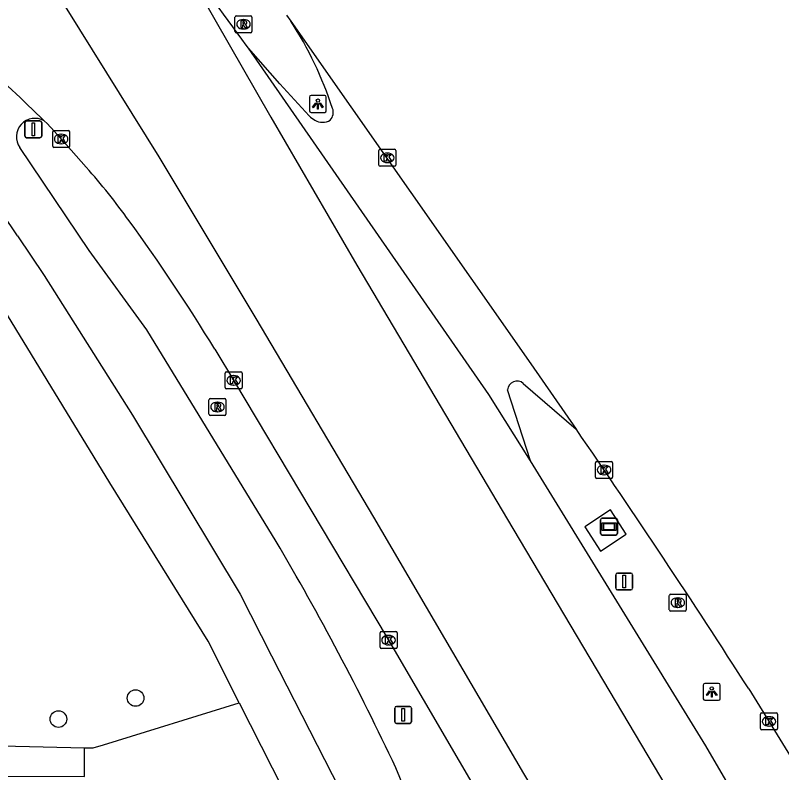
# Model space of a CAD drawing. Extents: x 161477 to 163040, y 383680 to 384868.
# Drawn here: x 162648.44 to 162693.63, y 384561.2 to 384605.88 of the extents above; entities that cross this region are included whole.
import ezdxf

# ---------------------------------------------------------------- set-up
doc = ezdxf.new("R2010")
doc.units = 0
for name, color, linetype in [('IMGEO_Boom', 7, 'Continuous'), ('IMGEO_Fietspad_open', 7, 'Continuous'), ('IMGEO_Groenvoorziening', 7, 'Continuous'), ('IMGEO_Kolk', 7, 'Continuous'), ('IMGEO_Lichtpunt', 7, 'Continuous'), ('IMGEO_Reclamebord', 7, 'Continuous'), ('IMGEO_Rijbaan_lokaal_open', 7, 'Continuous'), ('IMGEO_Rijbaan_regionaal_gesloten', 7, 'Continuous'), ('IMGEO_Rioolput', 7, 'Continuous'), ('IMGEO_Verkeersbordpaal', 7, 'Continuous'), ('IMGEO_Verkeerseiland_groen', 7, 'Continuous'), ('IMGEO_Voetpad_open', 7, 'Continuous')]:
    doc.layers.add(name, color=color, linetype=linetype)

msp = doc.modelspace()

# ---------------------------------------------------------------- linework, layer by layer
at = {"layer": 'IMGEO_Boom'}
for centre in [(162655.53, 384565.6), (162650.98, 384564.36)]:
    msp.add_circle(centre, 0.489, dxfattribs=at)
at = {"layer": 'IMGEO_Fietspad_open'}
for points in [[(162663.811, 384574.842), (162656.193, 384587.322), (162652.791, 384592.013), (162648.697, 384598.076)], [(162648.573, 384592.878), (162650.141, 384590.536), (162655.343, 384582.291), (162661.691, 384571.728), (162663.543, 384568.094), (162667.567, 384560.196), (162673.2, 384547.544), (162676.263, 384540.838), (162679.22, 384535.035), (162681.042, 384531.876)], [(162676.88, 384546.972), (162674.874, 384551.461), (162673.55, 384555.018), (162670.873, 384561.485)]]:
    msp.add_lwpolyline(points, dxfattribs=at)
for centre, radius, start, end in [((162217.978, 384299.531), 521.023, 34.26501, 36.46864), ((162649.598, 384598.703), 1.098, 60.328, 214.8187), ((162526.261, 384493.572), 159.765, 25.15568, 30.57617)]:
    msp.add_arc(centre, radius, start, end, dxfattribs=at)
at = {"layer": 'IMGEO_Groenvoorziening'}
msp.add_lwpolyline([(162652.519, 384562.665), (162653.032, 384562.653), (162653.631, 384562.838), (162661.645, 384565.308)], dxfattribs=at)
at = {"layer": 'IMGEO_Kolk'}
for p, q in [((162650.64, 384598.157), (162650.64, 384599.009)), ((162650.715, 384599.083), (162651.567, 384599.083)), ((162651.128, 384598.863), (162651.153, 384598.863)), ((162651.641, 384599.009), (162651.641, 384598.157)), ((162651.567, 384598.083), (162650.715, 384598.083)), ((162651.151, 384598.303), (162651.126, 384598.303)), ((162669.877, 384597.048), (162669.877, 384597.9)), ((162669.952, 384597.974), (162670.804, 384597.974)), ((162670.878, 384597.9), (162670.878, 384597.048)), ((162670.365, 384597.754), (162670.39, 384597.754)), ((162670.804, 384596.974), (162669.952, 384596.974)), ((162670.388, 384597.194), (162670.363, 384597.194)), ((162660.809, 384583.915), (162660.809, 384584.767)), ((162660.884, 384584.841), (162661.736, 384584.841)), ((162661.81, 384584.767), (162661.81, 384583.915)), ((162661.297, 384584.621), (162661.322, 384584.621)), ((162661.32, 384584.061), (162661.295, 384584.061)), ((162661.736, 384583.841), (162660.884, 384583.841)), ((162682.657, 384578.631), (162682.657, 384579.483)), ((162682.732, 384579.557), (162683.584, 384579.557)), ((162683.145, 384579.337), (162683.17, 384579.337)), ((162683.658, 384579.483), (162683.658, 384578.631)), ((162683.584, 384578.557), (162682.732, 384578.557)), ((162683.168, 384578.777), (162683.143, 384578.777)), ((162669.947, 384568.592), (162669.947, 384569.444)), ((162670.022, 384569.518), (162670.874, 384569.518)), ((162670.948, 384569.444), (162670.948, 384568.592)), ((162670.435, 384569.298), (162670.46, 384569.298)), ((162670.874, 384568.518), (162670.022, 384568.518)), ((162670.458, 384568.738), (162670.433, 384568.738)), ((162692.383, 384563.795), (162692.383, 384564.647)), ((162692.458, 384564.721), (162693.31, 384564.721)), ((162692.871, 384564.501), (162692.896, 384564.501)), ((162693.384, 384564.647), (162693.384, 384563.795)), ((162693.31, 384563.721), (162692.458, 384563.721)), ((162692.894, 384563.941), (162692.869, 384563.941))]:
    msp.add_line(p, q, dxfattribs=at)
for points in [[(162650.64, 384598.157), (162650.64, 384599.009)], [(162650.715, 384599.083), (162651.567, 384599.083)], [(162650.961, 384598.783), (162651.084, 384598.783), (162651.084, 384598.632), (162651.214, 384598.783), (162651.378, 384598.783), (162651.232, 384598.632), (162651.385, 384598.383), (162651.233, 384598.383), (162651.148, 384598.547), (162651.084, 384598.48), (162651.084, 384598.383), (162650.961, 384598.383), (162650.961, 384598.783)], [(162651.641, 384599.009), (162651.641, 384598.157)], [(162651.567, 384598.083), (162650.715, 384598.083)], [(162669.877, 384597.048), (162669.877, 384597.9)], [(162669.952, 384597.974), (162670.804, 384597.974)], [(162670.878, 384597.9), (162670.878, 384597.048)], [(162670.198, 384597.674), (162670.321, 384597.674), (162670.321, 384597.523), (162670.451, 384597.674), (162670.615, 384597.674), (162670.469, 384597.523), (162670.622, 384597.274), (162670.47, 384597.274), (162670.385, 384597.438), (162670.321, 384597.371), (162670.321, 384597.274), (162670.198, 384597.274), (162670.198, 384597.674)], [(162670.804, 384596.974), (162669.952, 384596.974)], [(162660.809, 384583.915), (162660.809, 384584.767)], [(162660.884, 384584.841), (162661.736, 384584.841)], [(162661.81, 384584.767), (162661.81, 384583.915)], [(162661.13, 384584.541), (162661.253, 384584.541), (162661.253, 384584.39), (162661.383, 384584.541), (162661.547, 384584.541), (162661.401, 384584.39), (162661.554, 384584.141), (162661.402, 384584.141), (162661.317, 384584.305), (162661.253, 384584.238), (162661.253, 384584.141), (162661.13, 384584.141), (162661.13, 384584.541)], [(162661.736, 384583.841), (162660.884, 384583.841)], [(162682.657, 384578.631), (162682.657, 384579.483)], [(162682.732, 384579.557), (162683.584, 384579.557)], [(162683.658, 384579.483), (162683.658, 384578.631)], [(162682.978, 384579.257), (162683.101, 384579.257), (162683.101, 384579.106), (162683.231, 384579.257), (162683.395, 384579.257), (162683.249, 384579.106), (162683.402, 384578.857), (162683.25, 384578.857), (162683.165, 384579.021), (162683.101, 384578.954), (162683.101, 384578.857), (162682.978, 384578.857), (162682.978, 384579.257)], [(162683.584, 384578.557), (162682.732, 384578.557)], [(162669.947, 384568.592), (162669.947, 384569.444)], [(162670.022, 384569.518), (162670.874, 384569.518)], [(162670.948, 384569.444), (162670.948, 384568.592)], [(162670.268, 384569.218), (162670.391, 384569.218), (162670.391, 384569.067), (162670.521, 384569.218), (162670.685, 384569.218), (162670.539, 384569.067), (162670.692, 384568.818), (162670.54, 384568.818), (162670.455, 384568.982), (162670.391, 384568.915), (162670.391, 384568.818), (162670.268, 384568.818), (162670.268, 384569.218)], [(162670.874, 384568.518), (162670.022, 384568.518)], [(162692.383, 384563.795), (162692.383, 384564.647)], [(162692.458, 384564.721), (162693.31, 384564.721)], [(162692.704, 384564.421), (162692.827, 384564.421), (162692.827, 384564.27), (162692.957, 384564.421), (162693.121, 384564.421), (162692.975, 384564.27), (162693.128, 384564.021), (162692.976, 384564.021), (162692.891, 384564.185), (162692.827, 384564.118), (162692.827, 384564.021), (162692.704, 384564.021), (162692.704, 384564.421)], [(162693.384, 384564.647), (162693.384, 384563.795)], [(162693.31, 384563.721), (162692.458, 384563.721)]]:
    msp.add_lwpolyline(points, dxfattribs=at)
for centre, start, end in [((162650.717, 384599.007), 91.552, 178.448), ((162650.717, 384599.007), 91.552, 178.448), ((162651.565, 384599.007), 1.552, 88.448), ((162651.565, 384599.007), 1.552, 88.448), ((162650.717, 384598.159), 181.552, 268.448), ((162650.717, 384598.159), 181.552, 268.448), ((162651.565, 384598.159), 271.552, 358.448), ((162651.565, 384598.159), 271.552, 358.448), ((162669.954, 384597.898), 91.552, 178.448), ((162669.954, 384597.898), 91.552, 178.448), ((162670.802, 384597.898), 1.552, 88.448), ((162670.802, 384597.898), 1.552, 88.448), ((162669.954, 384597.05), 181.552, 268.448), ((162669.954, 384597.05), 181.552, 268.448), ((162670.802, 384597.05), 271.552, 358.448), ((162670.802, 384597.05), 271.552, 358.448), ((162660.886, 384584.765), 91.552, 178.448), ((162660.886, 384584.765), 91.552, 178.448), ((162661.734, 384584.765), 1.552, 88.448), ((162661.734, 384584.765), 1.552, 88.448), ((162660.886, 384583.917), 181.552, 268.448), ((162660.886, 384583.917), 181.552, 268.448), ((162661.734, 384583.917), 271.552, 358.448), ((162661.734, 384583.917), 271.552, 358.448), ((162682.734, 384579.481), 91.552, 178.448), ((162682.734, 384579.481), 91.552, 178.448), ((162683.582, 384579.481), 1.552, 88.448), ((162683.582, 384579.481), 1.552, 88.448), ((162682.734, 384578.633), 181.552, 268.448), ((162682.734, 384578.633), 181.552, 268.448), ((162683.582, 384578.633), 271.552, 358.448), ((162683.582, 384578.633), 271.552, 358.448), ((162670.024, 384569.442), 91.552, 178.448), ((162670.024, 384569.442), 91.552, 178.448), ((162670.872, 384569.442), 1.552, 88.448), ((162670.872, 384569.442), 1.552, 88.448), ((162670.024, 384568.594), 181.552, 268.448), ((162670.024, 384568.594), 181.552, 268.448), ((162670.872, 384568.594), 271.552, 358.448), ((162670.872, 384568.594), 271.552, 358.448), ((162692.46, 384564.645), 91.552, 178.448), ((162692.46, 384564.645), 91.552, 178.448), ((162693.308, 384564.645), 1.552, 88.448), ((162693.308, 384564.645), 1.552, 88.448), ((162692.46, 384563.797), 181.552, 268.448), ((162692.46, 384563.797), 181.552, 268.448), ((162693.308, 384563.797), 271.552, 358.448), ((162693.308, 384563.797), 271.552, 358.448)]:
    msp.add_arc(centre, 0.0765, start, end, dxfattribs=at)
for centre, major_axis, ratio, start_param, end_param in [((162651.127, 384598.583), (-0.387, 0.002), 0.722429, 4.712389, 7.853982), ((162651.152, 384598.583), (-0.39, 0.002), 0.717154, 1.570796, 4.712389), ((162670.364, 384597.474), (-0.387, 0.002), 0.722429, 4.712389, 7.853982), ((162670.389, 384597.474), (-0.39, 0.002), 0.717154, 1.570796, 4.712389), ((162661.296, 384584.341), (-0.387, 0.002), 0.722429, 4.712389, 7.853982), ((162661.321, 384584.341), (-0.39, 0.002), 0.717154, 1.570796, 4.712389), ((162683.144, 384579.057), (-0.387, 0.002), 0.722429, 4.712389, 7.853982), ((162683.169, 384579.057), (-0.39, 0.002), 0.717154, 1.570796, 4.712389), ((162670.434, 384569.018), (-0.387, 0.002), 0.722429, 4.712389, 7.853982), ((162670.459, 384569.018), (-0.39, 0.002), 0.717154, 1.570796, 4.712389), ((162692.87, 384564.221), (-0.387, 0.002), 0.722429, 4.712389, 7.853982), ((162692.895, 384564.221), (-0.39, 0.002), 0.717154, 1.570796, 4.712389)]:
    msp.add_ellipse(centre, major_axis=major_axis, ratio=ratio, start_param=start_param, end_param=end_param, dxfattribs=at)
at = {"layer": 'IMGEO_Lichtpunt'}
for p, q in [((162665.781, 384601.054), (162665.781, 384600.247)), ((162665.781, 384601.054), (162665.781, 384600.247)), ((162666.683, 384601.149), (162665.875, 384601.149)), ((162666.683, 384601.149), (162665.875, 384601.149)), ((162666.777, 384600.247), (162666.777, 384601.054)), ((162666.777, 384600.247), (162666.777, 384601.054)), ((162665.875, 384600.153), (162666.683, 384600.153)), ((162665.875, 384600.153), (162666.683, 384600.153)), ((162689.007, 384566.367), (162689.007, 384565.56)), ((162689.007, 384566.367), (162689.007, 384565.56)), ((162689.909, 384566.462), (162689.101, 384566.462)), ((162689.909, 384566.462), (162689.101, 384566.462)), ((162690.003, 384565.56), (162690.003, 384566.367)), ((162690.003, 384565.56), (162690.003, 384566.367)), ((162689.101, 384565.466), (162689.909, 384565.466)), ((162689.101, 384565.466), (162689.909, 384565.466))]:
    msp.add_line(p, q, dxfattribs=at)
for points in [[(162666.155, 384600.718), (162666.194, 384600.69), (162666.006, 384600.428), (162665.968, 384600.455), (162666.155, 384600.718)], [(162666.257, 384600.67), (162666.304, 384600.67), (162666.304, 384600.348), (162666.257, 384600.348), (162666.257, 384600.67)], [(162666.367, 384600.69), (162666.405, 384600.717), (162666.592, 384600.455), (162666.553, 384600.427), (162666.367, 384600.69)], [(162689.381, 384566.031), (162689.42, 384566.003), (162689.232, 384565.741), (162689.194, 384565.768), (162689.381, 384566.031)], [(162689.483, 384565.983), (162689.53, 384565.983), (162689.53, 384565.661), (162689.483, 384565.661), (162689.483, 384565.983)], [(162689.593, 384566.003), (162689.631, 384566.03), (162689.818, 384565.768), (162689.779, 384565.74), (162689.593, 384566.003)]]:
    msp.add_lwpolyline(points, dxfattribs=at)
for centre in [(162666.28, 384600.852), (162689.506, 384566.165)]:
    msp.add_circle(centre, 0.0994, dxfattribs=at)
for centre, start, end in [((162665.875, 384601.054), 90, 180), ((162665.875, 384601.054), 90, 180), ((162666.683, 384601.054), 0, 90), ((162666.683, 384601.054), 0, 90), ((162665.875, 384600.247), 180, 270), ((162665.875, 384600.247), 180, 270), ((162666.683, 384600.247), 270, 0), ((162666.683, 384600.247), 270, 360), ((162689.101, 384566.367), 90, 180), ((162689.101, 384566.367), 90, 180), ((162689.909, 384566.367), 0, 90), ((162689.909, 384566.367), 0, 90), ((162689.101, 384565.56), 180, 270), ((162689.101, 384565.56), 180, 270), ((162689.909, 384565.56), 270, 0), ((162689.909, 384565.56), 270, 360)]:
    msp.add_arc(centre, 0.0946, start, end, dxfattribs=at)
at = {"layer": 'IMGEO_Reclamebord'}
for p, q in [((162683.052, 384576.214), (162683.842, 384576.214)), ((162683.842, 384576.214), (162683.052, 384576.214)), ((162682.952, 384575.314), (162682.952, 384576.114)), ((162682.952, 384576.114), (162682.952, 384575.314)), ((162683.942, 384576.114), (162683.942, 384575.314)), ((162683.942, 384575.314), (162683.942, 384576.114)), ((162683.842, 384575.214), (162683.052, 384575.214)), ((162683.052, 384575.214), (162683.842, 384575.214))]:
    msp.add_line(p, q, dxfattribs=at)
for points in [[(162683.053, 384575.946), (162683.841, 384575.946), (162683.841, 384575.482), (162683.053, 384575.482), (162683.053, 384575.946)], [(162683.118, 384575.881), (162683.118, 384575.547), (162683.776, 384575.547), (162683.776, 384575.881), (162683.118, 384575.881)]]:
    msp.add_lwpolyline(points, dxfattribs=at)
for centre, start, end in [((162683.052, 384576.114), 90, 180), ((162683.052, 384576.114), 90, 180), ((162683.842, 384576.114), 0, 90), ((162683.842, 384576.114), 360, 90), ((162683.052, 384575.314), 180, 270), ((162683.052, 384575.314), 180, 270), ((162683.842, 384575.314), 270, 0), ((162683.842, 384575.314), 270, 0)]:
    msp.add_arc(centre, 0.1, start, end, dxfattribs=at)
at = {"layer": 'IMGEO_Rijbaan_lokaal_open'}
for points in [[(162665.765, 384599.947), (162664.037, 384601.836), (162662.182, 384603.934)], [(162678.388, 384584.164), (162681.509, 384581.473)], [(162678.825, 384579.596), (162677.466, 384583.79)]]:
    msp.add_lwpolyline(points, dxfattribs=at)
for centre, radius, start, end in [((162646.418, 384593.621), 21.803, 18.0759, 33.1039), ((162666.533, 384600.152), 0.655, 315.9315, 20.97), ((162666.837, 384601.054), 1.541, 225.9155, 241.5474), ((162666.556, 384600.408), 0.841, 237.4206, 302.1979), ((162678.024, 384583.738), 0.56, 49.5059, 174.653)]:
    msp.add_arc(centre, radius, start, end, dxfattribs=at)
at = {"layer": 'IMGEO_Rijbaan_regionaal_gesloten'}
for points in [[(162694.729, 384533.867), (162690.221, 384541.556), (162678.43, 384561.146), (162669.571, 384576.273), (162662.642, 384588.001), (162656.913, 384597.53), (162648.312, 384611.38)], [(162657.753, 384609.936), (162663.512, 384599.868), (162668.575, 384591.138), (162677.768, 384575.611), (162691.025, 384553.287), (162700.392, 384537.428)], [(162664.432, 384605.88), (162664.682, 384605.529)], [(162664.682, 384605.529), (162678.843, 384585.319), (162681.509, 384581.473)], [(162662.182, 384603.934), (162662.059, 384604.114)], [(162678.825, 384579.596), (162676.359, 384583.513), (162662.182, 384603.934)], [(162650.142, 384599.657), (162650.307, 384599.495), (162651.141, 384598.583), (162652.621, 384596.917)], [(162660.195, 384586.185), (162661.36, 384584.262), (162670.368, 384569.152), (162685.222, 384543.678), (162689.993, 384535.646)], [(162699.655, 384544.828), (162696.961, 384549.381), (162689.158, 384562.781), (162678.825, 384579.596)], [(162691.69, 384566.137), (162700.772, 384551.402), (162703.438, 384547.104)]]:
    msp.add_lwpolyline(points, dxfattribs=at)
for centre, radius, start, end in [((162132.908, 384217.253), 655.486, 36.170456, 36.803424), ((162396.2, 384336.023), 366.045, 46.07282, 46.89712), ((162623.336, 384570.953), 39.137, 35.6351, 41.5607), ((162571.776, 384532.669), 103.353, 31.18438, 36.23068), ((162209.213, 384256.886), 573.08, 32.658473, 34.498936)]:
    msp.add_arc(centre, radius, start, end, dxfattribs=at)
at = {"layer": 'IMGEO_Rioolput'}
for p, q in [((162661.391, 384604.927), (162661.391, 384605.779)), ((162661.466, 384605.853), (162662.318, 384605.853)), ((162661.879, 384605.633), (162661.904, 384605.633)), ((162662.392, 384605.779), (162662.392, 384604.927)), ((162662.318, 384604.853), (162661.466, 384604.853)), ((162661.902, 384605.073), (162661.877, 384605.073)), ((162659.858, 384582.348), (162659.858, 384583.2)), ((162659.933, 384583.274), (162660.785, 384583.274)), ((162660.346, 384583.054), (162660.371, 384583.054)), ((162660.859, 384583.2), (162660.859, 384582.348)), ((162660.369, 384582.494), (162660.344, 384582.494)), ((162660.785, 384582.274), (162659.933, 384582.274)), ((162687.005, 384570.804), (162687.005, 384571.656)), ((162687.08, 384571.73), (162687.932, 384571.73)), ((162688.006, 384571.656), (162688.006, 384570.804)), ((162687.493, 384571.51), (162687.518, 384571.51)), ((162687.516, 384570.95), (162687.491, 384570.95)), ((162687.932, 384570.73), (162687.08, 384570.73))]:
    msp.add_line(p, q, dxfattribs=at)
for points in [[(162661.391, 384604.927), (162661.391, 384605.779)], [(162661.466, 384605.853), (162662.318, 384605.853)], [(162661.98, 384605.551), (162661.728, 384605.553), (162661.728, 384605.153)], [(162662.392, 384605.779), (162662.392, 384604.927)], [(162661.728, 384605.153), (162661.852, 384605.153), (162661.852, 384605.315), (162661.863, 384605.315)], [(162661.906, 384605.472), (162661.852, 384605.472), (162661.852, 384605.391)], [(162661.852, 384605.391), (162661.904, 384605.391)], [(162661.91, 384605.286), (162661.981, 384605.153), (162662.121, 384605.153), (162662.056, 384605.279)], [(162662.318, 384604.853), (162661.466, 384604.853)], [(162659.858, 384582.348), (162659.858, 384583.2)], [(162659.933, 384583.274), (162660.785, 384583.274)], [(162660.447, 384582.972), (162660.195, 384582.974), (162660.195, 384582.574)], [(162660.859, 384583.2), (162660.859, 384582.348)], [(162660.195, 384582.574), (162660.319, 384582.574), (162660.319, 384582.736), (162660.33, 384582.736)], [(162660.373, 384582.893), (162660.319, 384582.893), (162660.319, 384582.812)], [(162660.319, 384582.812), (162660.371, 384582.812)], [(162660.377, 384582.707), (162660.448, 384582.574), (162660.588, 384582.574), (162660.523, 384582.7)], [(162660.785, 384582.274), (162659.933, 384582.274)], [(162687.005, 384570.804), (162687.005, 384571.656)], [(162687.08, 384571.73), (162687.932, 384571.73)], [(162688.006, 384571.656), (162688.006, 384570.804)], [(162687.594, 384571.428), (162687.342, 384571.43), (162687.342, 384571.03)], [(162687.52, 384571.349), (162687.466, 384571.349), (162687.466, 384571.268)], [(162687.466, 384571.268), (162687.518, 384571.268)], [(162687.342, 384571.03), (162687.466, 384571.03), (162687.466, 384571.192), (162687.477, 384571.192)], [(162687.524, 384571.163), (162687.595, 384571.03), (162687.735, 384571.03), (162687.67, 384571.156)], [(162687.932, 384570.73), (162687.08, 384570.73)]]:
    msp.add_lwpolyline(points, dxfattribs=at)
for centre, radius, start, end in [((162661.468, 384605.777), 0.0765, 91.552, 178.448), ((162661.468, 384605.777), 0.0765, 91.552, 178.448), ((162661.979, 384605.441), 0.109, 350.3612, 89.416), ((162662.316, 384605.777), 0.0765, 1.552, 88.448), ((162662.316, 384605.777), 0.0765, 1.552, 88.448), ((162661.862, 384605.262), 0.0533, 26.0293, 88.6989), ((162661.888, 384605.58), 0.19, 274.7715, 282.9687), ((162661.912, 384605.376), 0.0964, 77.0061, 93.1865), ((162661.926, 384605.433), 0.0378, 276.6634, 79.6772), ((162661.977, 384605.441), 0.112, 277.5842, 350.9817), ((162661.961, 384605.226), 0.108, 29.5134, 73.7905), ((162661.468, 384604.929), 0.0765, 181.552, 268.448), ((162661.468, 384604.929), 0.0765, 181.552, 268.448), ((162662.316, 384604.929), 0.0765, 271.552, 358.448), ((162662.316, 384604.929), 0.0765, 271.552, 358.448), ((162659.935, 384583.198), 0.0765, 91.552, 178.448), ((162659.935, 384583.198), 0.0765, 91.552, 178.448), ((162660.446, 384582.862), 0.109, 350.3612, 89.416), ((162660.783, 384583.198), 0.0765, 1.552, 88.448), ((162660.783, 384583.198), 0.0765, 1.552, 88.448), ((162660.329, 384582.683), 0.0533, 26.0293, 88.6989), ((162660.355, 384583.001), 0.19, 274.7715, 282.9687), ((162660.379, 384582.797), 0.0964, 77.0061, 93.1865), ((162660.393, 384582.854), 0.0378, 276.6634, 79.6772), ((162660.444, 384582.862), 0.112, 277.5842, 350.9817), ((162660.428, 384582.647), 0.108, 29.5134, 73.7905), ((162659.935, 384582.35), 0.0765, 181.552, 268.448), ((162659.935, 384582.35), 0.0765, 181.552, 268.448), ((162660.783, 384582.35), 0.0765, 271.552, 358.448), ((162660.783, 384582.35), 0.0765, 271.552, 358.448), ((162687.082, 384571.654), 0.0765, 91.552, 178.448), ((162687.082, 384571.654), 0.0765, 91.552, 178.448), ((162687.93, 384571.654), 0.0765, 1.552, 88.448), ((162687.93, 384571.654), 0.0765, 1.552, 88.448), ((162687.502, 384571.457), 0.19, 274.7715, 282.9687), ((162687.526, 384571.253), 0.0964, 77.0061, 93.1865), ((162687.54, 384571.31), 0.0378, 276.6634, 79.6772), ((162687.593, 384571.318), 0.109, 350.3612, 89.416), ((162687.591, 384571.318), 0.112, 277.5842, 350.9817), ((162687.575, 384571.103), 0.108, 29.5134, 73.7905), ((162687.082, 384570.806), 0.0765, 181.552, 268.448), ((162687.082, 384570.806), 0.0765, 181.552, 268.448), ((162687.476, 384571.139), 0.0533, 26.0293, 88.6989), ((162687.93, 384570.806), 0.0765, 271.552, 358.448), ((162687.93, 384570.806), 0.0765, 271.552, 358.448)]:
    msp.add_arc(centre, radius, start, end, dxfattribs=at)
for centre, major_axis, ratio, start_param, end_param in [((162661.878, 384605.353), (-0.387, 0.002), 0.722429, 4.712389, 7.853982), ((162661.903, 384605.353), (-0.39, 0.002), 0.717154, 1.570796, 4.712389), ((162660.345, 384582.774), (-0.387, 0.002), 0.722429, 4.712389, 7.853982), ((162660.37, 384582.774), (-0.39, 0.002), 0.717154, 1.570796, 4.712389), ((162687.492, 384571.23), (-0.387, 0.002), 0.722429, 4.712389, 7.853982), ((162687.517, 384571.23), (-0.39, 0.002), 0.717154, 1.570796, 4.712389)]:
    msp.add_ellipse(centre, major_axis=major_axis, ratio=ratio, start_param=start_param, end_param=end_param, dxfattribs=at)
at = {"layer": 'IMGEO_Verkeersbordpaal'}
for p, q in [((162649.001, 384598.754), (162649.001, 384599.554)), ((162649.001, 384599.554), (162649.001, 384598.754)), ((162649.101, 384599.654), (162649.891, 384599.654)), ((162649.891, 384599.654), (162649.101, 384599.654)), ((162649.991, 384599.554), (162649.991, 384598.754)), ((162649.991, 384598.754), (162649.991, 384599.554)), ((162649.891, 384598.654), (162649.101, 384598.654)), ((162649.101, 384598.654), (162649.891, 384598.654)), ((162683.849, 384572.076), (162683.849, 384572.876)), ((162683.849, 384572.876), (162683.849, 384572.076)), ((162683.949, 384572.976), (162684.739, 384572.976)), ((162684.739, 384572.976), (162683.949, 384572.976)), ((162684.839, 384572.876), (162684.839, 384572.076)), ((162684.839, 384572.076), (162684.839, 384572.876)), ((162684.739, 384571.976), (162683.949, 384571.976)), ((162683.949, 384571.976), (162684.739, 384571.976)), ((162670.809, 384564.205), (162670.809, 384565.005)), ((162670.809, 384565.005), (162670.809, 384564.205)), ((162670.909, 384565.105), (162671.699, 384565.105)), ((162671.699, 384565.105), (162670.909, 384565.105)), ((162671.799, 384565.005), (162671.799, 384564.205)), ((162671.799, 384564.205), (162671.799, 384565.005)), ((162671.699, 384564.105), (162670.909, 384564.105)), ((162670.909, 384564.105), (162671.699, 384564.105))]:
    msp.add_line(p, q, dxfattribs=at)
for points in [[(162649.421, 384599.529), (162649.571, 384599.529), (162649.571, 384598.779), (162649.421, 384598.779), (162649.421, 384599.529)], [(162684.269, 384572.851), (162684.419, 384572.851), (162684.419, 384572.101), (162684.269, 384572.101), (162684.269, 384572.851)], [(162671.229, 384564.98), (162671.379, 384564.98), (162671.379, 384564.23), (162671.229, 384564.23), (162671.229, 384564.98)]]:
    msp.add_lwpolyline(points, dxfattribs=at)
for centre, start, end in [((162649.101, 384599.554), 90, 180), ((162649.101, 384599.554), 90, 180), ((162649.891, 384599.554), 0, 90), ((162649.891, 384599.554), 360, 90), ((162649.101, 384598.754), 180, 270), ((162649.101, 384598.754), 180, 270), ((162649.891, 384598.754), 270, 0), ((162649.891, 384598.754), 270, 0), ((162683.949, 384572.876), 90, 180), ((162683.949, 384572.876), 90, 180), ((162684.739, 384572.876), 0, 90), ((162684.739, 384572.876), 360, 90), ((162683.949, 384572.076), 180, 270), ((162683.949, 384572.076), 180, 270), ((162684.739, 384572.076), 270, 0), ((162684.739, 384572.076), 270, 0), ((162670.909, 384565.005), 90, 180), ((162670.909, 384565.005), 90, 180), ((162671.699, 384565.005), 0, 90), ((162671.699, 384565.005), 360, 90), ((162670.909, 384564.205), 180, 270), ((162670.909, 384564.205), 180, 270), ((162671.699, 384564.205), 270, 0), ((162671.699, 384564.205), 270, 0)]:
    msp.add_arc(centre, 0.1, start, end, dxfattribs=at)
at = {"layer": 'IMGEO_Verkeerseiland_groen'}
msp.add_lwpolyline([(162682.941, 384574.275), (162684.466, 384575.265), (162683.53, 384576.706), (162682.021, 384575.693), (162682.941, 384574.275)], dxfattribs=at)
at = {"layer": 'IMGEO_Voetpad_open'}
for points in [[(162661.645, 384565.308), (162659.804, 384568.952), (162654.014, 384578.296), (162647.515, 384588.891)], [(162661.645, 384565.308), (162664.873, 384558.92), (162667.278, 384553.755), (162671.377, 384543.523)], [(162626.101, 384560.997), (162652.522, 384560.978), (162652.519, 384562.665)], [(162631.512, 384562.838), (162645.189, 384562.838), (162652.519, 384562.665)]]:
    msp.add_lwpolyline(points, dxfattribs=at)

doc.saveas('drawing.dxf')
